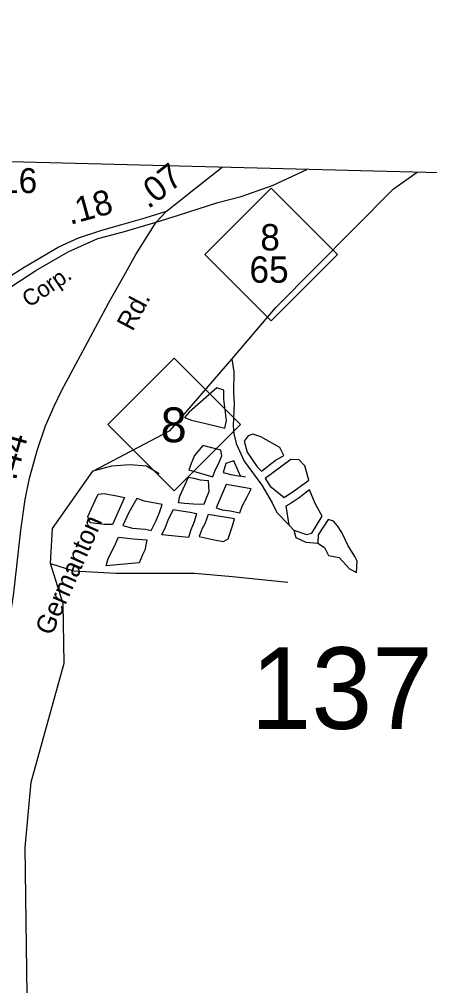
# Model space of a CAD drawing. Extents: x 1547597 to 1699558, y 810033 to 920809.
# Drawn here: x 1634669 to 1636730, y 911547 to 916402 of the extents above; entities that cross this region are included whole.
import ezdxf

# ---------------------------------------------------------------- set-up
doc = ezdxf.new("R2010")
doc.units = 0
for name, color, linetype in [('Exist Boundary Political CountyLine', 7, 'Continuous'), ('Exist Hydrographic Creek Single Shore', 7, 'Continuous'), ('Exist Hydrographic Misc Water Feature', 7, 'Continuous'), ('Exist Railroad Abandon ROW Retained', 7, 'Continuous'), ('Exist Railroad Mainline Label', 7, 'Continuous'), ('Exist Road Primary NC Attributed', 7, 'Continuous'), ('Exist Road Primary NC Label', 7, 'Continuous'), ('Exist Road Primary NC Service Mileage Hundredths English Label', 7, 'Continuous'), ('Exist Road Primary NC Shield CELL', 7, 'Continuous'), ('Exist Road Primary NC Shield Number Label', 7, 'Continuous'), ('Exist Road Secondary Structure Standard Bridge Number Label', 7, 'Continuous'), ('Exist Road Secondary Type 51 Number Label', 7, 'Continuous')]:
    doc.layers.add(name, color=color, linetype=linetype)

msp = doc.modelspace()

# ---------------------------------------------------------------- linework, layer by layer
at = {"layer": 'Exist Boundary Political CountyLine'}
msp.add_lwpolyline([(1645451.8, 915408.7), (1613629.3, 916223.7), (1612893.9, 916242.5), (1609407.8, 916316.7), (1604567.3, 916436.1), (1604121.2, 916447.1), (1597983.7, 916598.5), (1592972, 916723.1), (1585567, 916909.9), (1571995.5, 917226.8)], dxfattribs=at)
at = {"layer": 'Exist Hydrographic Creek Single Shore'}
for points in [[(1635039, 914132.2), (1635426.5, 914335.8), (1635735.7, 914694.5), (1635956.9, 914953.9), (1636547.9, 915549.2), (1636666.5, 915633.7)], [(1634699.3, 912240.1), (1634727.9, 912569.3), (1634893.9, 913166.7), (1634889, 913465.5), (1634824.9, 913667.2), (1634834.9, 913844.2), (1635039, 914132.2)], [(1635372, 914118.9), (1635308.2, 914156.2), (1635226.1, 914163), (1635132.4, 914156.2), (1635039, 914132.2)], [(1634710.7, 911375.3), (1634699.3, 912240.1)]]:
    msp.add_lwpolyline(points, dxfattribs=at)
at = {"layer": 'Exist Hydrographic Misc Water Feature'}
for p, q in [((1635805.4, 914100.7), (1635779, 914105.9)), ((1636022.6, 913861.5), (1636048.3, 913835.1)), ((1636048.3, 913835.1), (1636111.7, 913813.7))]:
    msp.add_line(p, q, dxfattribs=at)
for points in [[(1635735.7, 914694.5), (1635746, 914631.3), (1635744.8, 914527.4), (1635748, 914471.3), (1635742.7, 914359.3), (1635746.2, 914319.2), (1635757.7, 914271.1), (1635798.6, 914182.5), (1635887.1, 914061.3), (1635938, 913972.6), (1635961.4, 913924.3), (1636022.6, 913861.5)], [(1635497.8, 914400.5), (1635534.2, 914388.4), (1635653.8, 914358.9), (1635701.7, 914348.2), (1635710.1, 914386.1), (1635695.4, 914492.4), (1635696, 914538.4), (1635660.1, 914550.8), (1635522.7, 914428.6), (1635497.8, 914400.5)], [(1635884.5, 914131.8), (1635954.5, 914184.5), (1635996.9, 914209.9), (1635977.3, 914250.2), (1635881.9, 914303.5), (1635842.2, 914318), (1635818.1, 914308.3), (1635797.8, 914282.5), (1635813, 914226.4), (1635864.2, 914153.7), (1635884.5, 914131.8)], [(1635641.6, 914102.7), (1635652.4, 914136.2), (1635668.8, 914168), (1635685.2, 914207.8), (1635681.6, 914237.8), (1635589.9, 914261), (1635549.3, 914209.5), (1635532.8, 914169.7), (1635520.4, 914137.8), (1635641.6, 914102.7)], [(1635779, 914105.9), (1635746.6, 914183.2), (1635706.4, 914169.7), (1635692.5, 914124.8)], [(1635999.1, 913998.7), (1636056.7, 914037.1), (1636122.2, 914085.5), (1636102.2, 914158.6), (1636074.6, 914188.9), (1636032.6, 914189.5), (1635903.5, 914095.1), (1635929, 914056.8), (1635999.1, 913998.7)], [(1635518.9, 914101.8), (1635544.7, 914097), (1635576.6, 914088.6), (1635616.6, 914084.1), (1635619.9, 914028), (1635607.5, 913996.2), (1635595.2, 913964.3), (1635543.2, 913965), (1635499.2, 913969.6), (1635468.8, 913972.7), (1635475.7, 914005.9), (1635518.9, 914101.8)], [(1635692.5, 914124.8), (1635731.7, 914115.3), (1635779, 914105.9)], [(1635707.8, 914064.9), (1635657.4, 913946.5), (1635687.8, 913936.5), (1635727.7, 913932), (1635776.3, 913921.7), (1635787.9, 913955.2), (1635812.6, 914003), (1635833.4, 914043.5), (1635707.8, 914064.9)], [(1636111.7, 913813.7), (1636138.2, 913820), (1636189.1, 913905.3), (1636153.9, 913969.8), (1636125.7, 914037.7), (1636074.3, 913996.9), (1636034, 913971.4), (1636007.9, 913955), (1636022.6, 913861.5)], [(1635196.7, 913998.7), (1635137, 913862.9), (1635097, 913863.4), (1635025.1, 913872.3), (1635013.5, 913904.5), (1635050.5, 913984.1), (1635064.8, 914015.9), (1635094.8, 914019.5), (1635166.7, 914006.5), (1635196.7, 913998.7)], [(1635386.6, 913964.2), (1635298.4, 913980.9), (1635258.4, 913994.6), (1635219.6, 913923.9), (1635189.2, 913858.4), (1635236.7, 913845.6), (1635300.6, 913840.8), (1635331.3, 913833.8), (1635357.1, 913884.1), (1635373.6, 913923.9), (1635386.6, 913964.2)], [(1635443, 913939.2), (1635471.5, 913933.7), (1635527.4, 913925), (1635558.5, 913918.4), (1635546.8, 913876.8), (1635530.4, 913836.9), (1635519.1, 913798.7), (1635385.2, 913811.9), (1635402.5, 913850.6), (1635419, 913890.5), (1635443, 913939.2)], [(1635748.9, 913891.4), (1635617.2, 913914), (1635600.3, 913866.9), (1635588, 913843.1), (1635571.6, 913803.4), (1635647.4, 913786.3), (1635695.2, 913777.7), (1635717.4, 913791.5), (1635740.2, 913857.2), (1635748.9, 913891.4)], [(1636221.7, 913707.9), (1636274.6, 913698.2), (1636327.9, 913641.4), (1636361.7, 913623.1), (1636366.4, 913679), (1636354.6, 913703.2), (1636319.3, 913759.7), (1636288.1, 913824), (1636266.5, 913856.3), (1636246.8, 913880.6), (1636219.3, 913889.2), (1636170, 913811.5), (1636167.7, 913769.4)], [(1635167.8, 913800), (1635240.2, 913791.5), (1635309.7, 913786.1), (1635299.5, 913734.7), (1635287.3, 913710.8), (1635270.8, 913671), (1635105.3, 913655.6), (1635115.1, 913693), (1635143.8, 913748.6), (1635167.8, 913800)], [(1636048.3, 913835.1), (1636057.9, 913799), (1636107.6, 913774.4), (1636167.7, 913769.4)], [(1636167.7, 913769.4), (1636200.9, 913747.8), (1636221.7, 913707.9)], [(1634824.9, 913667.2), (1634941.7, 913630.4), (1635153.3, 913619.1), (1635548.2, 913619.1), (1635740.1, 913602.2), (1636016.6, 913574)]]:
    msp.add_lwpolyline(points, dxfattribs=at)
at = {"layer": 'Exist Railroad Abandon ROW Retained'}
for points in [[(1635356.7, 915382.1), (1635469.2, 915416.9), (1635665.6, 915480.5), (1635782.7, 915511.3), (1635943.1, 915568.1), (1636112.7, 915647.9)], [(1631648.3, 913530.5), (1631723.8, 913609.1), (1631802.4, 913675.6), (1631886.9, 913724), (1632007.7, 913778.4), (1632140.6, 913841.9), (1632285.6, 913899.3), (1632675.2, 914071.6), (1632864.3, 914157.7), (1633057.6, 914239.3), (1633229.7, 914317.9), (1633435.1, 914411.6), (1633652.6, 914502.3), (1633851.9, 914592.9), (1634069.4, 914704.8), (1634223.4, 914795.4), (1634419.7, 914916.3), (1634582.9, 915029.5), (1634751.5, 915139.5), (1634914.7, 915234.1), (1635062.7, 915300.6), (1635186.3, 915331.6), (1635356.7, 915382.1)]]:
    msp.add_lwpolyline(points, dxfattribs=at)
at = {"layer": 'Exist Road Primary NC Attributed'}
for points in [[(1635407.9, 915437.8), (1635472, 915487.9), (1635554.3, 915553.3), (1635688.3, 915658.8)], [(1634535.3, 915057.8), (1634692.8, 915156.2), (1634863.8, 915256.5), (1634966.7, 915304.3), (1635083.5, 915342.6), (1635184.3, 915371.1), (1635301.1, 915403.7), (1635407.9, 915437.8)], [(1635356.7, 915382.1), (1635407.9, 915437.8)], [(1634585.2, 913204.1), (1634607.2, 913293.2), (1634614.8, 913345.8), (1634639.8, 913507), (1634655.9, 913653.7), (1634676.9, 913834.3), (1634697.9, 913989.8), (1634719.6, 914096.2), (1634759.9, 914239.7), (1634801.4, 914359), (1634843.3, 914458.1), (1634882, 914538.7), (1634903.8, 914578.2), (1635013.8, 914782.1), (1635116.2, 914975.6), (1635196.2, 915114.7), (1635255, 915219.8), (1635356.7, 915382.1)]]:
    msp.add_lwpolyline(points, dxfattribs=at)
at = {"layer": 'Exist Road Primary NC Shield CELL'}
for points in [[(1635600.1, 915219.8), (1635933.1, 915552.8), (1636266.1, 915219.8), (1635933.1, 914886.8)], [(1635114, 914366.5), (1635447, 914699.5), (1635780, 914366.5), (1635447, 914033.5)]]:
    msp.add_lwpolyline(points, close=True, dxfattribs=at)

# ---------------------------------------------------------------- texts
at = {"layer": 'Exist Railroad Mainline Label'}
msp.add_text('Corp.', height=82.02, rotation=34.3917, dxfattribs=at).set_placement((1634718.3, 914951.1))
at = {"layer": 'Exist Road Primary NC Label'}
for s, rotation, p in [('Rd.', 61.9742, (1635237.7, 914830.1)), ('Germanton', 66.1465, (1634831.5, 913300.7))]:
    msp.add_text(s, height=95, rotation=rotation, dxfattribs=at).set_placement(p)
at = {"layer": 'Exist Road Primary NC Service Mileage Hundredths English Label'}
for s, rotation, p in [('.07', 38.047, (1635316.9, 915446)), ('.18', 15.4526, (1634923.8, 915368.6)), ('.44', 74.31, (1634650.3, 914080.4))]:
    msp.add_text(s, height=125, rotation=rotation, dxfattribs=at).set_placement(p)
at = {"layer": 'Exist Road Primary NC Shield Number Label'}
for s, height, p in [('8', 132.5, (1635879.1, 915240.3)), ('65', 132.5, (1635824.6, 915078.1)), ('8', 175, (1635379.2, 914276.8))]:
    msp.add_text(s, height=height, dxfattribs=at).set_placement(p)
at = {"layer": 'Exist Road Secondary Structure Standard Bridge Number Label'}
msp.add_text('137', height=410.1, dxfattribs=at).set_placement((1635831, 912836.5))
at = {"layer": 'Exist Road Secondary Type 51 Number Label'}
msp.add_text('1916', height=125, dxfattribs=at).set_placement((1634387, 915528.8))

doc.saveas('drawing.dxf')
